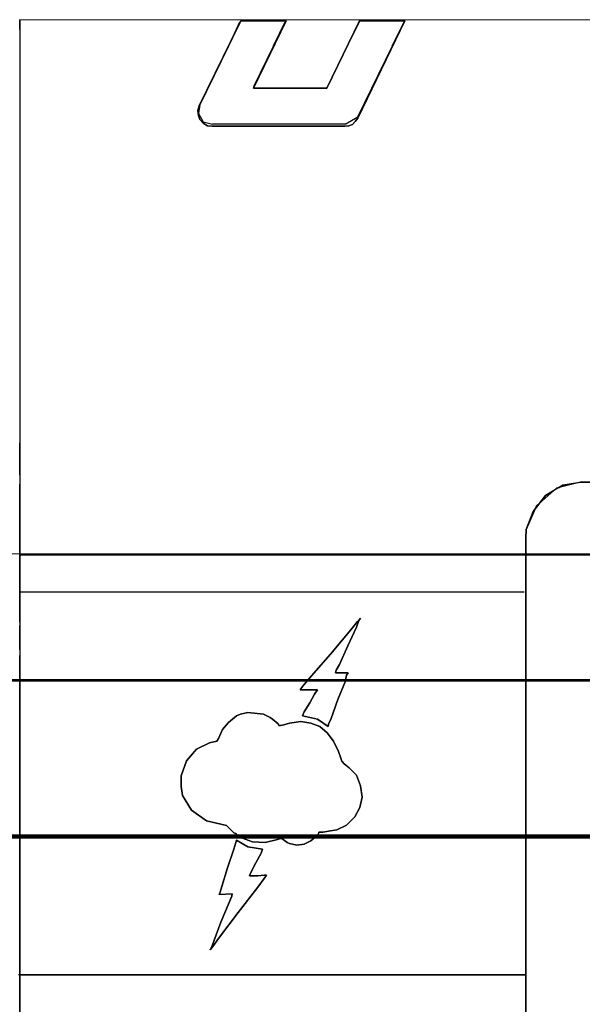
# Model space of a CAD drawing. Header units: millimetres. Extents: x -1290 to 1795, y -4192 to -1311.
# Tile 644 of 656: x 1095.66 to 1099.66, y -2885.8 to -2878.8. Entities that reach past the tile are written whole.
import ezdxf

# ---------------------------------------------------------------- set-up
doc = ezdxf.new("R2010")
doc.units = ezdxf.units.MM
doc.layers.add('30', color=7, linetype='Continuous')
doc.layers.add('45', color=7, linetype='Continuous')
doc.layers.add('Aparatura', color=7, linetype='Continuous', lineweight=13)

# ---------------------------------------------------------------- blocks, each defined once
blk = doc.blocks.new('*U374')
at = {"layer": '30', "color": 7}
for points in [[(117.158256, -107.133495), (548.842747, -107.133495), (117.158256, -107.133495)], [(548.842747, -107.133495), (117.158256, -107.133495), (117.158256, -109.698196), (117.158256, -111.175687), (117.158256, -112.73681), (548.842747, -112.73681), (548.842747, -111.175687), (548.842747, -109.698196), (548.842747, -107.133495)], [(117.158256, -112.648837), (548.842747, -112.648837), (117.158256, -112.648837)], [(548.842747, -112.648837), (117.158256, -112.648837), (117.158256, -114.163638), (117.158256, -135.23314), (117.158256, -136.747941), (548.842747, -136.747941), (548.842747, -135.23314), (548.842747, -114.163638), (548.842747, -112.648837)]]:
    blk.add_lwpolyline(points, close=True, dxfattribs=at)
at = {"layer": '30', "color": 59}
blk.add_lwpolyline([(548.79978, -107.176583), (117.201224, -107.176583), (117.201224, -109.701841), (117.201224, -111.156608), (117.201224, -112.693721), (548.79978, -112.693721), (548.79978, -111.156608), (548.79978, -109.701841), (548.79978, -107.176583)], close=True, dxfattribs=at)
blk = doc.blocks.new('*U377')
at = {"layer": '45', "color": 7}
for points in [[(314.219435, -83.703969), (243.576025, -83.67713), (243.576025, -84.017093), (243.576025, -87.685108), (243.576025, -87.92666), (243.576025, -97.767678), (243.576025, -98.715994), (243.576025, -99.610632), (243.576025, -99.852184), (243.576025, -100.093736), (243.576025, -100.174254), (243.576025, -102.088779), (243.576025, -102.688186), (243.576025, -102.688186), (261.553896, -102.688186), (261.553896, -102.088779), (261.571883, -101.793548), (261.814706, -101.149409), (261.895647, -101.042052), (261.940614, -100.943642), (262.057528, -100.845232), (262.255384, -100.585787), (262.543174, -100.415806), (262.651095, -100.317396), (262.741029, -100.299503), (262.866937, -100.218985), (263.433523, -100.120575), (263.550438, -100.102682), (265.798796, -100.102682)], [(265.799368, -100.101074), (263.550961, -100.101074), (262.867445, -100.217367), (262.255878, -100.584139), (261.81519, -101.147715), (261.572362, -101.791803), (261.554375, -102.087009), (261.554375, -104.010325), (261.554375, -104.08189), (261.554375, -104.35026), (261.554375, -104.76176), (261.554375, -105.083804), (261.554375, -105.200097), (261.554375, -106.076771), (261.554375, -106.26463), (261.554375, -113.027545), (261.554375, -113.045436), (261.554375, -117.008361), (261.554375, -117.759796), (261.554375, -117.902927), (261.554375, -118.001329), (261.554375, -119.799406)], [(265.799368, -100.101074), (263.550961, -100.101074), (262.867445, -100.217367), (262.255878, -100.584139), (261.81519, -101.147715), (261.572362, -101.791803), (261.554375, -102.087009), (261.554375, -104.010325), (261.554375, -104.08189), (261.554375, -104.35026), (261.554375, -104.76176), (261.554375, -105.083804), (261.554375, -105.200097), (261.554375, -106.076771), (261.554375, -106.26463), (261.554375, -113.027545), (261.554375, -113.045436), (261.554375, -117.008361), (261.554375, -117.759796), (261.554375, -117.902927), (261.554375, -118.001329), (261.554375, -119.799406)], [(265.799368, -100.101074), (263.550961, -100.101074), (262.867445, -100.217367), (262.255878, -100.584139), (261.81519, -101.147715), (261.572362, -101.791803), (261.554375, -102.087009), (261.554375, -104.010325), (261.554375, -104.08189), (261.554375, -104.35026), (261.554375, -104.76176), (261.554375, -105.083804), (261.554375, -105.200097), (261.554375, -106.076771), (261.554375, -106.26463), (261.554375, -113.027545), (261.554375, -113.045436), (261.554375, -117.008361), (261.554375, -117.759796), (261.554375, -117.902927), (261.554375, -118.001329), (261.554375, -119.799406)], [(265.799368, -100.101074), (263.550961, -100.101074), (262.867445, -100.217367), (262.255878, -100.584139), (261.81519, -101.147715), (261.572362, -101.791803), (261.554375, -102.087009), (261.554375, -104.010325), (261.554375, -104.08189), (261.554375, -104.35026), (261.554375, -104.76176), (261.554375, -105.083804), (261.554375, -105.200097), (261.554375, -106.076771), (261.554375, -106.26463), (261.554375, -113.027545), (261.554375, -113.045436), (261.554375, -117.008361), (261.554375, -117.759796), (261.554375, -117.902927), (261.554375, -118.001329), (261.554375, -119.799406)], [(261.554375, -119.790324), (261.554375, -118.001221), (261.554375, -117.992276), (261.554375, -117.902821), (261.554375, -117.759693), (261.554375, -117.750747), (261.554375, -117.607619), (243.576025, -117.607619), (243.576025, -117.732856), (243.576025, -117.902821), (243.576025, -117.992276), (243.576025, -119.772433)]]:
    blk.add_lwpolyline(points, dxfattribs=at)
at = {"layer": '45', "color": 59}
for points in [[(314.219435, -83.703969), (243.576025, -83.67713), (243.576025, -84.017093), (243.576025, -87.685108), (243.576025, -87.92666), (243.576025, -97.767678), (243.576025, -98.715994), (243.576025, -99.610632), (243.576025, -99.852184), (243.576025, -100.093736), (243.576025, -100.174254), (243.576025, -102.088779), (243.576025, -102.688186), (243.576025, -102.688186), (261.553896, -102.688186), (261.553896, -102.088779), (261.571883, -101.793548), (261.814706, -101.149409), (261.895647, -101.042052), (261.940614, -100.943642), (262.057528, -100.845232), (262.255384, -100.585787), (262.543174, -100.415806), (262.651095, -100.317396), (262.741029, -100.299503), (262.866937, -100.218985), (263.433523, -100.120575), (263.550438, -100.102682), (265.798796, -100.102682)], [(243.576025, -102.686391), (315.514489, -102.686391)], [(261.554375, -119.790324), (261.554375, -118.001221), (261.554375, -117.992276), (261.554375, -117.902821), (261.554375, -117.759693), (261.554375, -117.750747), (261.554375, -117.607619), (243.576025, -117.607619), (243.576025, -117.732856), (243.576025, -117.902821), (243.576025, -117.992276), (243.576025, -119.772433)], [(261.554375, -119.790324), (261.554375, -118.001221), (261.554375, -117.992276), (261.554375, -117.902821), (261.554375, -117.759693), (261.554375, -117.750747), (261.554375, -117.607619), (243.576025, -117.607619), (243.576025, -117.732856), (243.576025, -117.902821), (243.576025, -117.992276), (243.576025, -119.772433)]]:
    blk.add_lwpolyline(points, dxfattribs=at)
at = {"layer": '45', "color": 139}
for points in [[(243.576025, -84.020044), (243.576025, -83.67713)], [(314.220091, -83.705856), (243.576025, -83.67713)], [(249.95313, -86.738217), (251.42835, -83.722014)], [(251.004045, -84.60174), (251.392543, -83.748945)], [(253.037844, -83.722014), (251.877719, -86.113432)], [(252.586684, -84.60174), (253.002037, -83.748945)], [(255.646333, -83.722014), (254.484419, -86.113432)], [(255.222029, -84.60174), (255.646333, -83.748945)], [(255.590834, -87.17808), (257.255827, -83.722014)], [(256.813619, -84.60174), (257.255827, -83.722014)], [(243.576025, -84.018248), (243.576025, -87.92854)], [(249.979984, -86.693333), (251.005835, -84.599945)], [(252.588474, -84.599945), (251.877719, -86.059572)], [(255.590834, -87.133196), (256.81541, -84.599945)], [(251.877719, -86.111637), (254.486209, -86.111637)], [(249.951905, -86.736422), (249.89763, -86.906981), (249.924767, -87.07754), (249.969996, -87.221169), (250.096638, -87.346844), (250.250416, -87.445589), (250.413241, -87.463542)], [(249.97878, -86.693333), (249.924485, -87.006715), (250.09642, -87.30219), (250.422192, -87.391728)], [(255.134303, -87.389933), (250.420402, -87.389933)], [(255.123561, -87.463542), (255.267888, -87.445589), (255.394174, -87.400705), (255.493399, -87.292983), (255.592624, -87.176285)], [(255.132513, -87.391728), (255.592624, -87.131401)], [(243.576025, -87.686167), (243.576025, -97.768903)], [(255.125352, -87.461747), (250.411451, -87.461747)], [(243.576025, -97.767107), (243.576025, -98.716852)], [(243.576025, -99.610941), (243.576025, -98.715057)], [(243.576025, -99.853314), (243.576025, -99.609146)], [(243.576025, -99.851519), (243.576025, -104.763621)], [(243.576025, -100.092097), (243.576025, -100.174684)], [(243.576025, -104.08318), (243.576025, -100.172888)], [(263.552367, -100.092097), (262.652327, -100.316044), (261.941295, -100.943097), (261.572278, -101.794097)], [(243.576025, -102.086741), (243.576025, -104.352484)], [(261.574069, -101.792302), (261.554375, -102.088536)], [(261.554375, -102.086741), (261.554375, -104.352484)], [(261.554375, -102.086741), (261.554375, -104.370437)], [(261.500666, -104.00957), (243.576025, -104.00957)], [(243.576025, -105.076013), (243.576025, -104.081385)], [(261.554375, -105.102944), (261.554375, -104.099338)], [(261.554375, -105.076013), (261.554375, -104.350688)], [(261.554375, -106.266336), (261.554375, -104.350688)], [(261.554375, -106.266336), (261.554375, -104.350688)], [(261.554375, -106.266336), (261.554375, -104.368642)], [(261.554375, -106.266336), (261.554375, -104.368642)], [(243.576025, -104.761826), (243.576025, -117.733294)], [(261.554375, -104.761826), (261.554375, -117.751248)], [(243.576025, -105.074218), (243.576025, -105.201689)], [(243.576025, -106.068847), (243.576025, -105.199893)], [(261.554375, -105.074218), (261.554375, -105.201689)], [(261.554375, -105.101149), (261.554375, -105.201689)], [(261.554375, -106.068847), (261.554375, -105.199893)], [(261.554375, -106.095777), (261.554375, -105.199893)], [(243.576025, -106.067052), (243.576025, -113.020477)], [(243.576025, -128.200237), (243.576025, -106.264541)], [(261.554375, -106.093982), (261.554375, -113.047407)], [(261.554375, -128.200237), (261.554375, -106.264541)], [(261.554375, -128.200237), (261.554375, -106.264541)], [(243.576025, -113.018681), (243.576025, -119.772822)], [(261.554375, -113.047407), (261.554375, -113.018681)], [(261.554375, -113.045612), (261.554375, -119.790775)], [(261.574069, -117.607619), (243.531267, -117.607619)], [(243.576025, -117.903853), (243.576025, -117.731499)], [(261.554375, -117.903853), (261.554375, -117.749452)], [(243.576025, -117.993621), (243.576025, -117.902058)], [(261.554375, -117.993621), (261.554375, -117.902058)]]:
    blk.add_lwpolyline(points, dxfattribs=at)
at = {"layer": '45', "color": 7}
for points in [[(255.123929, -87.463542), (250.410365, -87.463542), (250.248449, -87.44564), (250.095528, -87.347179), (249.969593, -87.221865), (249.924616, -87.078648), (249.89763, -86.908579), (249.951602, -86.738509), (251.085016, -84.420194), (251.42684, -83.722014), (253.037008, -83.722014), (251.876607, -86.111938), (254.485259, -86.111938), (255.645659, -83.722014), (257.255827, -83.722014), (255.591687, -87.17711), (255.492738, -87.293473), (255.39379, -87.400885), (255.267855, -87.44564), (255.123929, -87.463542)], [(250.410365, -87.463542), (255.123929, -87.463542), (255.267855, -87.44564), (255.39379, -87.400885), (255.492738, -87.293473), (255.591687, -87.17711), (257.255827, -83.722014), (255.645659, -83.722014), (254.485259, -86.111938), (251.876607, -86.111938), (253.037008, -83.722014), (251.42684, -83.722014), (249.951602, -86.738509), (249.89763, -86.908579), (249.924616, -87.078648), (249.969593, -87.221865), (250.095528, -87.347179), (250.248449, -87.44564), (250.410365, -87.463542)], [(250.410365, -87.463542), (255.123929, -87.463542), (255.267855, -87.44564), (255.39379, -87.400885), (255.492738, -87.293473), (255.591687, -87.17711), (257.255827, -83.722014), (255.645659, -83.722014), (254.485259, -86.111938), (251.876607, -86.111938), (253.037008, -83.722014), (251.42684, -83.722014), (249.951602, -86.738509), (249.89763, -86.908579), (249.924616, -87.078648), (249.969593, -87.221865), (250.095528, -87.347179), (250.248449, -87.44564), (250.410365, -87.463542)], [(250.410365, -87.463542), (255.123929, -87.463542), (255.267855, -87.44564), (255.39379, -87.400885), (255.492738, -87.293473), (255.591687, -87.17711), (257.255827, -83.722014), (255.645659, -83.722014), (254.485259, -86.111938), (251.876607, -86.111938), (253.037008, -83.722014), (251.42684, -83.722014), (249.951602, -86.738509), (249.89763, -86.908579), (249.924616, -87.078648), (249.969593, -87.221865), (250.095528, -87.347179), (250.248449, -87.44564), (250.410365, -87.463542)], [(261.554375, -113.019779), (261.554375, -106.265053), (261.554375, -106.095067), (261.554375, -106.077174), (261.554375, -106.068227), (261.554375, -105.200401), (261.554375, -105.101988), (261.554375, -105.084095), (261.554375, -105.075148), (261.554375, -104.762015), (261.554375, -104.368362), (261.554375, -104.350469), (261.554375, -104.099963), (261.554375, -104.082069), (261.554375, -104.010496), (261.554375, -102.686391), (243.576025, -102.686391), (243.576025, -104.010496), (243.576025, -104.082069), (243.576025, -104.350469), (243.576025, -104.762015), (243.576025, -105.075148), (243.576025, -105.200401), (243.576025, -106.068227), (243.576025, -106.265053), (243.576025, -113.019779), (243.576025, -117.609414), (261.554375, -117.609414), (261.554375, -117.009988), (261.554375, -113.046619), (261.554375, -113.028726), (261.554375, -113.019779)], [(254.548554, -108.69934), (254.530561, -108.788816), (254.152699, -108.529336), (253.621893, -108.413018), (253.68487, -108.260909), (253.882797, -107.947744), (254.053735, -107.63458), (254.152699, -107.482471), (254.026745, -107.482471), (253.828817, -107.482471), (253.621893, -107.482471), (253.540922, -107.482471), (253.621893, -107.366152), (253.855807, -107.07983), (254.611531, -106.220864), (255.340265, -105.35295), (255.574179, -105.05768), (255.68214, -104.941362), (255.62816, -105.02189), (255.538192, -105.263474), (255.232304, -105.925594), (254.935413, -106.587714), (254.818455, -106.784561), (254.791465, -106.882984), (255.250298, -106.882984), (255.187321, -106.963512), (255.13334, -107.196149), (254.872436, -107.831426), (254.638521, -108.502494), (254.548554, -108.69934)], [(254.152699, -108.529336), (254.530561, -108.788816), (254.548554, -108.69934), (254.638521, -108.502494), (254.872436, -107.831426), (255.13334, -107.196149), (255.187321, -106.963512), (255.250298, -106.882984), (254.791465, -106.882984), (254.818455, -106.784561), (254.935413, -106.587714), (255.232304, -105.925594), (255.538192, -105.263474), (255.62816, -105.02189), (255.68214, -104.941362), (255.574179, -105.05768), (255.340265, -105.35295), (254.611531, -106.220864), (253.855807, -107.07983), (253.621893, -107.366152), (253.540922, -107.482471), (253.621893, -107.482471), (253.828817, -107.482471), (254.026745, -107.482471), (254.152699, -107.482471), (254.053735, -107.63458), (253.882797, -107.947744), (253.68487, -108.260909), (253.621893, -108.413018), (254.152699, -108.529336)], [(254.152699, -108.529336), (254.530561, -108.788816), (254.548554, -108.69934), (254.638521, -108.502494), (254.872436, -107.831426), (255.13334, -107.196149), (255.187321, -106.963512), (255.250298, -106.882984), (254.791465, -106.882984), (254.818455, -106.784561), (254.935413, -106.587714), (255.232304, -105.925594), (255.538192, -105.263474), (255.62816, -105.02189), (255.68214, -104.941362), (255.574179, -105.05768), (255.340265, -105.35295), (254.611531, -106.220864), (253.855807, -107.07983), (253.621893, -107.366152), (253.540922, -107.482471), (253.621893, -107.482471), (253.828817, -107.482471), (254.026745, -107.482471), (254.152699, -107.482471), (254.053735, -107.63458), (253.882797, -107.947744), (253.68487, -108.260909), (253.621893, -108.413018), (254.152699, -108.529336)], [(254.152699, -108.529336), (254.530561, -108.788816), (254.548554, -108.69934), (254.638521, -108.502494), (254.872436, -107.831426), (255.13334, -107.196149), (255.187321, -106.963512), (255.250298, -106.882984), (254.791465, -106.882984), (254.818455, -106.784561), (254.935413, -106.587714), (255.232304, -105.925594), (255.538192, -105.263474), (255.62816, -105.02189), (255.68214, -104.941362), (255.574179, -105.05768), (255.340265, -105.35295), (254.611531, -106.220864), (253.855807, -107.07983), (253.621893, -107.366152), (253.540922, -107.482471), (253.621893, -107.482471), (253.828817, -107.482471), (254.026745, -107.482471), (254.152699, -107.482471), (254.053735, -107.63458), (253.882797, -107.947744), (253.68487, -108.260909), (253.621893, -108.413018), (254.152699, -108.529336)], [(254.152699, -108.529336), (254.530561, -108.788816), (254.548554, -108.69934), (254.638521, -108.502494), (254.872436, -107.831426), (255.13334, -107.196149), (255.187321, -106.963512), (255.250298, -106.882984), (254.791465, -106.882984), (254.818455, -106.784561), (254.935413, -106.587714), (255.232304, -105.925594), (255.538192, -105.263474), (255.62816, -105.02189), (255.68214, -104.941362), (255.574179, -105.05768), (255.340265, -105.35295), (254.611531, -106.220864), (253.855807, -107.07983), (253.621893, -107.366152), (253.540922, -107.482471), (253.621893, -107.482471), (253.828817, -107.482471), (254.026745, -107.482471), (254.152699, -107.482471), (254.053735, -107.63458), (253.882797, -107.947744), (253.68487, -108.260909), (253.621893, -108.413018), (254.152699, -108.529336)], [(255.537937, -110.514565), (255.681842, -110.890444), (255.744801, -111.293171), (255.663854, -111.669049), (255.483972, -111.991231), (255.187168, -112.286564), (254.836398, -112.456604), (254.548587, -112.510301), (254.350718, -112.53715), (254.206812, -112.53715), (254.206812, -112.563998), (254.152848, -112.653493), (254.116871, -112.680342), (253.919001, -112.850382), (253.685155, -112.966725), (253.424327, -113.002523), (253.163498, -112.939877), (253.073557, -112.913028), (252.929652, -112.796685), (252.866693, -112.769836), (252.839711, -112.769836), (252.731782, -112.796685), (252.291072, -112.913028), (251.850362, -112.88618), (251.454622, -112.742988), (251.27474, -112.626645), (251.247758, -112.590847), (251.184799, -112.563998), (251.103853, -112.483453), (250.923971, -112.304463), (250.204444, -112.134423), (249.682787, -111.758544), (249.359, -111.239474), (249.305035, -110.917292), (249.305035, -110.541414), (249.502905, -110.004444), (249.853675, -109.592768), (250.312373, -109.369031), (250.573202, -109.306384), (250.63616, -109.216889), (250.780065, -108.894708), (250.986929, -108.644122), (251.27474, -108.411435), (251.418646, -108.348789), (251.679474, -108.295092), (252.237107, -108.348789), (252.470954, -108.465132), (252.5519, -108.527779), (252.758764, -108.697819), (252.785747, -108.751516), (252.839711, -108.751516), (252.956634, -108.724668), (253.163498, -108.670971), (253.568232, -108.608324), (253.919001, -108.670971), (254.233794, -108.787314), (254.494623, -109.011051), (254.728469, -109.306384), (254.899357, -109.673313), (254.989298, -109.91495), (255.01628, -110.022343), (255.106221, -110.111838), (255.277108, -110.25503), (255.537937, -110.514565)], [(254.233794, -108.787314), (253.919001, -108.670971), (253.568232, -108.608324), (253.163498, -108.670971), (252.956634, -108.724668), (252.839711, -108.751516), (252.785747, -108.751516), (252.758764, -108.697819), (252.5519, -108.527779), (252.470954, -108.465132), (252.237107, -108.348789), (251.679474, -108.295092), (251.418646, -108.348789), (251.27474, -108.411435), (250.986929, -108.644122), (250.780065, -108.894708), (250.63616, -109.216889), (250.573202, -109.306384), (250.312373, -109.369031), (249.853675, -109.592768), (249.502905, -110.004444), (249.305035, -110.541414), (249.305035, -110.917292), (249.359, -111.239474), (249.682787, -111.758544), (250.204444, -112.134423), (250.923971, -112.304463), (251.103853, -112.483453), (251.184799, -112.563998), (251.247758, -112.590847), (251.27474, -112.626645), (251.454622, -112.742988), (251.850362, -112.88618), (252.291072, -112.913028), (252.731782, -112.796685), (252.839711, -112.769836), (252.866693, -112.769836), (252.929652, -112.796685), (253.073557, -112.913028), (253.163498, -112.939877), (253.424327, -113.002523), (253.685155, -112.966725), (253.919001, -112.850382), (254.116871, -112.680342), (254.152848, -112.653493), (254.206812, -112.563998), (254.206812, -112.53715), (254.350718, -112.53715), (254.548587, -112.510301), (254.836398, -112.456604), (255.187168, -112.286564), (255.483972, -111.991231), (255.663854, -111.669049), (255.744801, -111.293171), (255.681842, -110.890444), (255.537937, -110.514565), (255.277108, -110.25503), (255.106221, -110.111838), (255.01628, -110.022343), (254.989298, -109.91495), (254.899357, -109.673313), (254.728469, -109.306384), (254.494623, -109.011051), (254.233794, -108.787314)], [(254.233794, -108.787314), (253.919001, -108.670971), (253.568232, -108.608324), (253.163498, -108.670971), (252.956634, -108.724668), (252.839711, -108.751516), (252.785747, -108.751516), (252.758764, -108.697819), (252.5519, -108.527779), (252.470954, -108.465132), (252.237107, -108.348789), (251.679474, -108.295092), (251.418646, -108.348789), (251.27474, -108.411435), (250.986929, -108.644122), (250.780065, -108.894708), (250.63616, -109.216889), (250.573202, -109.306384), (250.312373, -109.369031), (249.853675, -109.592768), (249.502905, -110.004444), (249.305035, -110.541414), (249.305035, -110.917292), (249.359, -111.239474), (249.682787, -111.758544), (250.204444, -112.134423), (250.923971, -112.304463), (251.103853, -112.483453), (251.184799, -112.563998), (251.247758, -112.590847), (251.27474, -112.626645), (251.454622, -112.742988), (251.850362, -112.88618), (252.291072, -112.913028), (252.731782, -112.796685), (252.839711, -112.769836), (252.866693, -112.769836), (252.929652, -112.796685), (253.073557, -112.913028), (253.163498, -112.939877), (253.424327, -113.002523), (253.685155, -112.966725), (253.919001, -112.850382), (254.116871, -112.680342), (254.152848, -112.653493), (254.206812, -112.563998), (254.206812, -112.53715), (254.350718, -112.53715), (254.548587, -112.510301), (254.836398, -112.456604), (255.187168, -112.286564), (255.483972, -111.991231), (255.663854, -111.669049), (255.744801, -111.293171), (255.681842, -110.890444), (255.537937, -110.514565), (255.277108, -110.25503), (255.106221, -110.111838), (255.01628, -110.022343), (254.989298, -109.91495), (254.899357, -109.673313), (254.728469, -109.306384), (254.494623, -109.011051), (254.233794, -108.787314)], [(254.233794, -108.787314), (253.919001, -108.670971), (253.568232, -108.608324), (253.163498, -108.670971), (252.956634, -108.724668), (252.839711, -108.751516), (252.785747, -108.751516), (252.758764, -108.697819), (252.5519, -108.527779), (252.470954, -108.465132), (252.237107, -108.348789), (251.679474, -108.295092), (251.418646, -108.348789), (251.27474, -108.411435), (250.986929, -108.644122), (250.780065, -108.894708), (250.63616, -109.216889), (250.573202, -109.306384), (250.312373, -109.369031), (249.853675, -109.592768), (249.502905, -110.004444), (249.305035, -110.541414), (249.305035, -110.917292), (249.359, -111.239474), (249.682787, -111.758544), (250.204444, -112.134423), (250.923971, -112.304463), (251.103853, -112.483453), (251.184799, -112.563998), (251.247758, -112.590847), (251.27474, -112.626645), (251.454622, -112.742988), (251.850362, -112.88618), (252.291072, -112.913028), (252.731782, -112.796685), (252.839711, -112.769836), (252.866693, -112.769836), (252.929652, -112.796685), (253.073557, -112.913028), (253.163498, -112.939877), (253.424327, -113.002523), (253.685155, -112.966725), (253.919001, -112.850382), (254.116871, -112.680342), (254.152848, -112.653493), (254.206812, -112.563998), (254.206812, -112.53715), (254.350718, -112.53715), (254.548587, -112.510301), (254.836398, -112.456604), (255.187168, -112.286564), (255.483972, -111.991231), (255.663854, -111.669049), (255.744801, -111.293171), (255.681842, -110.890444), (255.537937, -110.514565), (255.277108, -110.25503), (255.106221, -110.111838), (255.01628, -110.022343), (254.989298, -109.91495), (254.899357, -109.673313), (254.728469, -109.306384), (254.494623, -109.011051), (254.233794, -108.787314)], [(254.233794, -108.787314), (253.919001, -108.670971), (253.568232, -108.608324), (253.163498, -108.670971), (252.956634, -108.724668), (252.839711, -108.751516), (252.785747, -108.751516), (252.758764, -108.697819), (252.5519, -108.527779), (252.470954, -108.465132), (252.237107, -108.348789), (251.679474, -108.295092), (251.418646, -108.348789), (251.27474, -108.411435), (250.986929, -108.644122), (250.780065, -108.894708), (250.63616, -109.216889), (250.573202, -109.306384), (250.312373, -109.369031), (249.853675, -109.592768), (249.502905, -110.004444), (249.305035, -110.541414), (249.305035, -110.917292), (249.359, -111.239474), (249.682787, -111.758544), (250.204444, -112.134423), (250.923971, -112.304463), (251.103853, -112.483453), (251.184799, -112.563998), (251.247758, -112.590847), (251.27474, -112.626645), (251.454622, -112.742988), (251.850362, -112.88618), (252.291072, -112.913028), (252.731782, -112.796685), (252.839711, -112.769836), (252.866693, -112.769836), (252.929652, -112.796685), (253.073557, -112.913028), (253.163498, -112.939877), (253.424327, -113.002523), (253.685155, -112.966725), (253.919001, -112.850382), (254.116871, -112.680342), (254.152848, -112.653493), (254.206812, -112.563998), (254.206812, -112.53715), (254.350718, -112.53715), (254.548587, -112.510301), (254.836398, -112.456604), (255.187168, -112.286564), (255.483972, -111.991231), (255.663854, -111.669049), (255.744801, -111.293171), (255.681842, -110.890444), (255.537937, -110.514565), (255.277108, -110.25503), (255.106221, -110.111838), (255.01628, -110.022343), (254.989298, -109.91495), (254.899357, -109.673313), (254.728469, -109.306384), (254.494623, -109.011051), (254.233794, -108.787314)], [(251.6808, -113.062787), (252.202786, -113.143319), (252.148787, -113.286486), (251.968792, -113.626509), (251.797797, -113.948636), (251.734799, -114.091804), (251.824796, -114.091804), (252.031791, -114.091804), (252.256784, -114.06496), (252.346782, -114.06496), (252.256784, -114.181283), (252.031791, -114.494462), (251.33881, -115.389259), (250.63683, -116.319848), (250.438835, -116.606183), (250.339838, -116.722507), (250.384837, -116.633027), (250.465834, -116.409328), (250.717827, -115.73823), (251.014819, -115.040289), (251.104816, -114.816589), (251.122816, -114.736058), (250.663829, -114.753954), (250.690828, -114.673422), (250.753826, -114.467618), (250.951821, -113.805469), (251.185814, -113.143319), (251.248812, -112.910672), (251.275812, -112.821192), (251.6808, -113.062787)], [(252.202786, -113.143319), (251.6808, -113.062787), (251.275812, -112.821192), (251.248812, -112.910672), (251.185814, -113.143319), (250.951821, -113.805469), (250.753826, -114.467618), (250.690828, -114.673422), (250.663829, -114.753954), (251.122816, -114.736058), (251.104816, -114.816589), (251.014819, -115.040289), (250.717827, -115.73823), (250.465834, -116.409328), (250.384837, -116.633027), (250.339838, -116.722507), (250.438835, -116.606183), (250.63683, -116.319848), (251.33881, -115.389259), (252.031791, -114.494462), (252.256784, -114.181283), (252.346782, -114.06496), (252.256784, -114.06496), (252.031791, -114.091804), (251.824796, -114.091804), (251.734799, -114.091804), (251.797797, -113.948636), (251.968792, -113.626509), (252.148787, -113.286486), (252.202786, -113.143319)], [(252.202786, -113.143319), (251.6808, -113.062787), (251.275812, -112.821192), (251.248812, -112.910672), (251.185814, -113.143319), (250.951821, -113.805469), (250.753826, -114.467618), (250.690828, -114.673422), (250.663829, -114.753954), (251.122816, -114.736058), (251.104816, -114.816589), (251.014819, -115.040289), (250.717827, -115.73823), (250.465834, -116.409328), (250.384837, -116.633027), (250.339838, -116.722507), (250.438835, -116.606183), (250.63683, -116.319848), (251.33881, -115.389259), (252.031791, -114.494462), (252.256784, -114.181283), (252.346782, -114.06496), (252.256784, -114.06496), (252.031791, -114.091804), (251.824796, -114.091804), (251.734799, -114.091804), (251.797797, -113.948636), (251.968792, -113.626509), (252.148787, -113.286486), (252.202786, -113.143319)], [(252.202786, -113.143319), (251.6808, -113.062787), (251.275812, -112.821192), (251.248812, -112.910672), (251.185814, -113.143319), (250.951821, -113.805469), (250.753826, -114.467618), (250.690828, -114.673422), (250.663829, -114.753954), (251.122816, -114.736058), (251.104816, -114.816589), (251.014819, -115.040289), (250.717827, -115.73823), (250.465834, -116.409328), (250.384837, -116.633027), (250.339838, -116.722507), (250.438835, -116.606183), (250.63683, -116.319848), (251.33881, -115.389259), (252.031791, -114.494462), (252.256784, -114.181283), (252.346782, -114.06496), (252.256784, -114.06496), (252.031791, -114.091804), (251.824796, -114.091804), (251.734799, -114.091804), (251.797797, -113.948636), (251.968792, -113.626509), (252.148787, -113.286486), (252.202786, -113.143319)], [(252.202786, -113.143319), (251.6808, -113.062787), (251.275812, -112.821192), (251.248812, -112.910672), (251.185814, -113.143319), (250.951821, -113.805469), (250.753826, -114.467618), (250.690828, -114.673422), (250.663829, -114.753954), (251.122816, -114.736058), (251.104816, -114.816589), (251.014819, -115.040289), (250.717827, -115.73823), (250.465834, -116.409328), (250.384837, -116.633027), (250.339838, -116.722507), (250.438835, -116.606183), (250.63683, -116.319848), (251.33881, -115.389259), (252.031791, -114.494462), (252.256784, -114.181283), (252.346782, -114.06496), (252.256784, -114.06496), (252.031791, -114.091804), (251.824796, -114.091804), (251.734799, -114.091804), (251.797797, -113.948636), (251.968792, -113.626509), (252.148787, -113.286486), (252.202786, -113.143319)]]:
    blk.add_lwpolyline(points, close=True, dxfattribs=at)
at = {"layer": '45', "color": 59}
for points in [[(255.123929, -87.463542), (250.410365, -87.463542), (250.248449, -87.44564), (250.095528, -87.347179), (249.969593, -87.221865), (249.924616, -87.078648), (249.89763, -86.908579), (249.951602, -86.738509), (251.085016, -84.420194), (251.42684, -83.722014), (253.037008, -83.722014), (251.876607, -86.111938), (254.485259, -86.111938), (255.645659, -83.722014), (257.255827, -83.722014), (255.591687, -87.17711), (255.492738, -87.293473), (255.39379, -87.400885), (255.267855, -87.44564), (255.123929, -87.463542)], [(250.410365, -87.463542), (255.123929, -87.463542), (255.267855, -87.44564), (255.39379, -87.400885), (255.492738, -87.293473), (255.591687, -87.17711), (257.255827, -83.722014), (255.645659, -83.722014), (254.485259, -86.111938), (251.876607, -86.111938), (253.037008, -83.722014), (251.42684, -83.722014), (249.951602, -86.738509), (249.89763, -86.908579), (249.924616, -87.078648), (249.969593, -87.221865), (250.095528, -87.347179), (250.248449, -87.44564), (250.410365, -87.463542)], [(261.554375, -113.019779), (261.554375, -106.265053), (261.554375, -106.095067), (261.554375, -106.077174), (261.554375, -106.068227), (261.554375, -105.200401), (261.554375, -105.101988), (261.554375, -105.084095), (261.554375, -105.075148), (261.554375, -104.762015), (261.554375, -104.368362), (261.554375, -104.350469), (261.554375, -104.099963), (261.554375, -104.082069), (261.554375, -104.010496), (261.554375, -102.686391), (243.576025, -102.686391), (243.576025, -104.010496), (243.576025, -104.082069), (243.576025, -104.350469), (243.576025, -104.762015), (243.576025, -105.075148), (243.576025, -105.200401), (243.576025, -106.068227), (243.576025, -106.265053), (243.576025, -113.019779), (243.576025, -117.609414), (261.554375, -117.609414), (261.554375, -117.009988), (261.554375, -113.046619), (261.554375, -113.028726), (261.554375, -113.019779)], [(254.548554, -108.69934), (254.530561, -108.788816), (254.152699, -108.529336), (253.621893, -108.413018), (253.68487, -108.260909), (253.882797, -107.947744), (254.053735, -107.63458), (254.152699, -107.482471), (254.026745, -107.482471), (253.828817, -107.482471), (253.621893, -107.482471), (253.540922, -107.482471), (253.621893, -107.366152), (253.855807, -107.07983), (254.611531, -106.220864), (255.340265, -105.35295), (255.574179, -105.05768), (255.68214, -104.941362), (255.62816, -105.02189), (255.538192, -105.263474), (255.232304, -105.925594), (254.935413, -106.587714), (254.818455, -106.784561), (254.791465, -106.882984), (255.250298, -106.882984), (255.187321, -106.963512), (255.13334, -107.196149), (254.872436, -107.831426), (254.638521, -108.502494), (254.548554, -108.69934)], [(255.537937, -110.514565), (255.681842, -110.890444), (255.744801, -111.293171), (255.663854, -111.669049), (255.483972, -111.991231), (255.187168, -112.286564), (254.836398, -112.456604), (254.548587, -112.510301), (254.350718, -112.53715), (254.206812, -112.53715), (254.206812, -112.563998), (254.152848, -112.653493), (254.116871, -112.680342), (253.919001, -112.850382), (253.685155, -112.966725), (253.424327, -113.002523), (253.163498, -112.939877), (253.073557, -112.913028), (252.929652, -112.796685), (252.866693, -112.769836), (252.839711, -112.769836), (252.731782, -112.796685), (252.291072, -112.913028), (251.850362, -112.88618), (251.454622, -112.742988), (251.27474, -112.626645), (251.247758, -112.590847), (251.184799, -112.563998), (251.103853, -112.483453), (250.923971, -112.304463), (250.204444, -112.134423), (249.682787, -111.758544), (249.359, -111.239474), (249.305035, -110.917292), (249.305035, -110.541414), (249.502905, -110.004444), (249.853675, -109.592768), (250.312373, -109.369031), (250.573202, -109.306384), (250.63616, -109.216889), (250.780065, -108.894708), (250.986929, -108.644122), (251.27474, -108.411435), (251.418646, -108.348789), (251.679474, -108.295092), (252.237107, -108.348789), (252.470954, -108.465132), (252.5519, -108.527779), (252.758764, -108.697819), (252.785747, -108.751516), (252.839711, -108.751516), (252.956634, -108.724668), (253.163498, -108.670971), (253.568232, -108.608324), (253.919001, -108.670971), (254.233794, -108.787314), (254.494623, -109.011051), (254.728469, -109.306384), (254.899357, -109.673313), (254.989298, -109.91495), (255.01628, -110.022343), (255.106221, -110.111838), (255.277108, -110.25503), (255.537937, -110.514565)], [(251.6808, -113.062787), (252.202786, -113.143319), (252.148787, -113.286486), (251.968792, -113.626509), (251.797797, -113.948636), (251.734799, -114.091804), (251.824796, -114.091804), (252.031791, -114.091804), (252.256784, -114.06496), (252.346782, -114.06496), (252.256784, -114.181283), (252.031791, -114.494462), (251.33881, -115.389259), (250.63683, -116.319848), (250.438835, -116.606183), (250.339838, -116.722507), (250.384837, -116.633027), (250.465834, -116.409328), (250.717827, -115.73823), (251.014819, -115.040289), (251.104816, -114.816589), (251.122816, -114.736058), (250.663829, -114.753954), (250.690828, -114.673422), (250.753826, -114.467618), (250.951821, -113.805469), (251.185814, -113.143319), (251.248812, -112.910672), (251.275812, -112.821192), (251.6808, -113.062787)]]:
    blk.add_lwpolyline(points, close=True, dxfattribs=at)
at = {"layer": '45', "color": 1}
blk.add_lwpolyline([(250.410365, -87.463542), (255.123929, -87.463542), (255.267855, -87.44564), (255.39379, -87.400885), (255.492738, -87.293473), (255.591687, -87.17711), (257.255827, -83.722014), (255.645659, -83.722014), (254.485259, -86.111938), (251.876607, -86.111938), (253.037008, -83.722014), (251.42684, -83.722014), (249.951602, -86.738509), (249.89763, -86.908579), (249.924616, -87.078648), (249.969593, -87.221865), (250.095528, -87.347179), (250.248449, -87.44564), (250.410365, -87.463542)], close=True, dxfattribs=at)
at = {"layer": '45', "color": 254}
for points in [[(255.250298, -106.882984), (255.187321, -106.963512), (255.13334, -107.196149), (254.872436, -107.831426), (254.638521, -108.502494), (254.548554, -108.69934), (254.530561, -108.788816), (254.152699, -108.529336), (253.621893, -108.413018), (253.68487, -108.260909), (253.882797, -107.947744), (254.053735, -107.63458), (254.152699, -107.482471), (254.026745, -107.482471), (253.828817, -107.482471), (253.621893, -107.482471), (253.540922, -107.482471), (253.621893, -107.366152), (253.855807, -107.07983), (254.611531, -106.220864), (255.340265, -105.35295), (255.574179, -105.05768), (255.68214, -104.941362), (255.62816, -105.02189), (255.538192, -105.263474), (255.232304, -105.925594), (254.935413, -106.587714), (254.818455, -106.784561), (254.791465, -106.882984), (255.250298, -106.882984)], [(254.233794, -108.787314), (253.919001, -108.670971), (253.568232, -108.608324), (253.163498, -108.670971), (252.956634, -108.724668), (252.839711, -108.751516), (252.785747, -108.751516), (252.758764, -108.697819), (252.5519, -108.527779), (252.470954, -108.465132), (252.237107, -108.348789), (251.679474, -108.295092), (251.418646, -108.348789), (251.27474, -108.411435), (250.986929, -108.644122), (250.780065, -108.894708), (250.63616, -109.216889), (250.573202, -109.306384), (250.312373, -109.369031), (249.853675, -109.592768), (249.502905, -110.004444), (249.305035, -110.541414), (249.305035, -110.917292), (249.359, -111.239474), (249.682787, -111.758544), (250.204444, -112.134423), (250.923971, -112.304463), (251.103853, -112.483453), (251.184799, -112.563998), (251.247758, -112.590847), (251.27474, -112.626645), (251.454622, -112.742988), (251.850362, -112.88618), (252.291072, -112.913028), (252.731782, -112.796685), (252.839711, -112.769836), (252.866693, -112.769836), (252.929652, -112.796685), (253.073557, -112.913028), (253.163498, -112.939877), (253.424327, -113.002523), (253.685155, -112.966725), (253.919001, -112.850382), (254.116871, -112.680342), (254.152848, -112.653493), (254.206812, -112.563998), (254.206812, -112.53715), (254.350718, -112.53715), (254.548587, -112.510301), (254.836398, -112.456604), (255.187168, -112.286564), (255.483972, -111.991231), (255.663854, -111.669049), (255.744801, -111.293171), (255.681842, -110.890444), (255.537937, -110.514565), (255.277108, -110.25503), (255.106221, -110.111838), (255.01628, -110.022343), (254.989298, -109.91495), (254.899357, -109.673313), (254.728469, -109.306384), (254.494623, -109.011051), (254.233794, -108.787314)], [(252.202786, -113.143319), (251.6808, -113.062787), (251.275812, -112.821192), (251.248812, -112.910672), (251.185814, -113.143319), (250.951821, -113.805469), (250.753826, -114.467618), (250.690828, -114.673422), (250.663829, -114.753954), (251.122816, -114.736058), (251.104816, -114.816589), (251.014819, -115.040289), (250.717827, -115.73823), (250.465834, -116.409328), (250.384837, -116.633027), (250.339838, -116.722507), (250.438835, -116.606183), (250.63683, -116.319848), (251.33881, -115.389259), (252.031791, -114.494462), (252.256784, -114.181283), (252.346782, -114.06496), (252.256784, -114.06496), (252.031791, -114.091804), (251.824796, -114.091804), (251.734799, -114.091804), (251.797797, -113.948636), (251.968792, -113.626509), (252.148787, -113.286486), (252.202786, -113.143319)]]:
    blk.add_lwpolyline(points, close=True, dxfattribs=at)
at = {"layer": '45', "color": 139}
for points in [[(254.152699, -108.529336), (254.530561, -108.788816), (254.548554, -108.69934), (254.638521, -108.502494), (254.872436, -107.831426), (255.13334, -107.196149), (255.187321, -106.963512), (255.250298, -106.882984), (254.791465, -106.882984), (254.818455, -106.784561), (254.935413, -106.587714), (255.232304, -105.925594), (255.538192, -105.263474), (255.62816, -105.02189), (255.68214, -104.941362), (255.574179, -105.05768), (255.340265, -105.35295), (254.611531, -106.220864), (253.855807, -107.07983), (253.621893, -107.366152), (253.540922, -107.482471), (253.621893, -107.482471), (253.828817, -107.482471), (254.026745, -107.482471), (254.152699, -107.482471), (254.053735, -107.63458), (253.882797, -107.947744), (253.68487, -108.260909), (253.621893, -108.413018), (254.152699, -108.529336)], [(254.152699, -108.529336), (254.530561, -108.788816), (254.548554, -108.69934), (254.638521, -108.502494), (254.872436, -107.831426), (255.13334, -107.196149), (255.187321, -106.963512), (255.250298, -106.882984), (254.791465, -106.882984), (254.818455, -106.784561), (254.935413, -106.587714), (255.232304, -105.925594), (255.538192, -105.263474), (255.62816, -105.02189), (255.68214, -104.941362), (255.574179, -105.05768), (255.340265, -105.35295), (254.611531, -106.220864), (253.855807, -107.07983), (253.621893, -107.366152), (253.540922, -107.482471), (253.621893, -107.482471), (253.828817, -107.482471), (254.026745, -107.482471), (254.152699, -107.482471), (254.053735, -107.63458), (253.882797, -107.947744), (253.68487, -108.260909), (253.621893, -108.413018), (254.152699, -108.529336)], [(250.923971, -112.304463), (250.204444, -112.134423), (249.682787, -111.758544), (249.359, -111.239474), (249.305035, -110.917292), (249.305035, -110.541414), (249.502905, -110.004444), (249.853675, -109.592768), (250.312373, -109.369031), (250.573202, -109.306384), (250.63616, -109.216889), (250.780065, -108.894708), (250.986929, -108.644122), (251.27474, -108.411435), (251.418646, -108.348789), (251.679474, -108.295092), (252.237107, -108.348789), (252.470954, -108.465132), (252.5519, -108.527779), (252.758764, -108.697819), (252.785747, -108.751516), (252.839711, -108.751516), (252.956634, -108.724668), (253.163498, -108.670971), (253.568232, -108.608324), (253.919001, -108.670971), (254.233794, -108.787314), (254.494623, -109.011051), (254.728469, -109.306384), (254.899357, -109.673313), (254.989298, -109.91495), (255.01628, -110.022343), (255.106221, -110.111838), (255.277108, -110.25503), (255.537937, -110.514565), (255.681842, -110.890444), (255.744801, -111.293171), (255.663854, -111.669049), (255.483972, -111.991231), (255.187168, -112.286564), (254.836398, -112.456604), (254.548587, -112.510301), (254.350718, -112.53715), (254.206812, -112.53715), (254.206812, -112.563998), (254.152848, -112.653493), (254.116871, -112.680342), (253.919001, -112.850382), (253.685155, -112.966725), (253.424327, -113.002523), (253.163498, -112.939877), (253.073557, -112.913028), (252.929652, -112.796685), (252.866693, -112.769836), (252.839711, -112.769836), (252.731782, -112.796685), (252.291072, -112.913028), (251.850362, -112.88618), (251.454622, -112.742988), (251.27474, -112.626645), (251.247758, -112.590847), (251.184799, -112.563998), (251.103853, -112.483453), (250.923971, -112.304463)], [(250.663829, -114.753954), (250.690828, -114.673422), (250.753826, -114.467618), (250.951821, -113.805469), (251.185814, -113.143319), (251.248812, -112.910672), (251.275812, -112.821192), (251.6808, -113.062787), (252.202786, -113.143319), (252.148787, -113.286486), (251.968792, -113.626509), (251.797797, -113.948636), (251.734799, -114.091804), (251.824796, -114.091804), (252.031791, -114.091804), (252.256784, -114.06496), (252.346782, -114.06496), (252.256784, -114.181283), (252.031791, -114.494462), (251.33881, -115.389259), (250.63683, -116.319848), (250.438835, -116.606183), (250.339838, -116.722507), (250.384837, -116.633027), (250.465834, -116.409328), (250.717827, -115.73823), (251.014819, -115.040289), (251.104816, -114.816589), (251.122816, -114.736058), (250.663829, -114.753954)]]:
    blk.add_lwpolyline(points, close=True, dxfattribs=at)
at = {"layer": '45', "color": 253}
for points in [[(254.152699, -108.529336), (254.530561, -108.788816), (254.548554, -108.69934), (254.638521, -108.502494), (254.872436, -107.831426), (255.13334, -107.196149), (255.187321, -106.963512), (255.250298, -106.882984), (254.791465, -106.882984), (254.818455, -106.784561), (254.935413, -106.587714), (255.232304, -105.925594), (255.538192, -105.263474), (255.62816, -105.02189), (255.68214, -104.941362), (255.574179, -105.05768), (255.340265, -105.35295), (254.611531, -106.220864), (253.855807, -107.07983), (253.621893, -107.366152), (253.540922, -107.482471), (253.621893, -107.482471), (253.828817, -107.482471), (254.026745, -107.482471), (254.152699, -107.482471), (254.053735, -107.63458), (253.882797, -107.947744), (253.68487, -108.260909), (253.621893, -108.413018), (254.152699, -108.529336)], [(254.233794, -108.787314), (253.919001, -108.670971), (253.568232, -108.608324), (253.163498, -108.670971), (252.956634, -108.724668), (252.839711, -108.751516), (252.785747, -108.751516), (252.758764, -108.697819), (252.5519, -108.527779), (252.470954, -108.465132), (252.237107, -108.348789), (251.679474, -108.295092), (251.418646, -108.348789), (251.27474, -108.411435), (250.986929, -108.644122), (250.780065, -108.894708), (250.63616, -109.216889), (250.573202, -109.306384), (250.312373, -109.369031), (249.853675, -109.592768), (249.502905, -110.004444), (249.305035, -110.541414), (249.305035, -110.917292), (249.359, -111.239474), (249.682787, -111.758544), (250.204444, -112.134423), (250.923971, -112.304463), (251.103853, -112.483453), (251.184799, -112.563998), (251.247758, -112.590847), (251.27474, -112.626645), (251.454622, -112.742988), (251.850362, -112.88618), (252.291072, -112.913028), (252.731782, -112.796685), (252.839711, -112.769836), (252.866693, -112.769836), (252.929652, -112.796685), (253.073557, -112.913028), (253.163498, -112.939877), (253.424327, -113.002523), (253.685155, -112.966725), (253.919001, -112.850382), (254.116871, -112.680342), (254.152848, -112.653493), (254.206812, -112.563998), (254.206812, -112.53715), (254.350718, -112.53715), (254.548587, -112.510301), (254.836398, -112.456604), (255.187168, -112.286564), (255.483972, -111.991231), (255.663854, -111.669049), (255.744801, -111.293171), (255.681842, -110.890444), (255.537937, -110.514565), (255.277108, -110.25503), (255.106221, -110.111838), (255.01628, -110.022343), (254.989298, -109.91495), (254.899357, -109.673313), (254.728469, -109.306384), (254.494623, -109.011051), (254.233794, -108.787314)], [(254.233794, -108.787314), (253.919001, -108.670971), (253.568232, -108.608324), (253.163498, -108.670971), (252.956634, -108.724668), (252.839711, -108.751516), (252.785747, -108.751516), (252.758764, -108.697819), (252.5519, -108.527779), (252.470954, -108.465132), (252.237107, -108.348789), (251.679474, -108.295092), (251.418646, -108.348789), (251.27474, -108.411435), (250.986929, -108.644122), (250.780065, -108.894708), (250.63616, -109.216889), (250.573202, -109.306384), (250.312373, -109.369031), (249.853675, -109.592768), (249.502905, -110.004444), (249.305035, -110.541414), (249.305035, -110.917292), (249.359, -111.239474), (249.682787, -111.758544), (250.204444, -112.134423), (250.923971, -112.304463), (251.103853, -112.483453), (251.184799, -112.563998), (251.247758, -112.590847), (251.27474, -112.626645), (251.454622, -112.742988), (251.850362, -112.88618), (252.291072, -112.913028), (252.731782, -112.796685), (252.839711, -112.769836), (252.866693, -112.769836), (252.929652, -112.796685), (253.073557, -112.913028), (253.163498, -112.939877), (253.424327, -113.002523), (253.685155, -112.966725), (253.919001, -112.850382), (254.116871, -112.680342), (254.152848, -112.653493), (254.206812, -112.563998), (254.206812, -112.53715), (254.350718, -112.53715), (254.548587, -112.510301), (254.836398, -112.456604), (255.187168, -112.286564), (255.483972, -111.991231), (255.663854, -111.669049), (255.744801, -111.293171), (255.681842, -110.890444), (255.537937, -110.514565), (255.277108, -110.25503), (255.106221, -110.111838), (255.01628, -110.022343), (254.989298, -109.91495), (254.899357, -109.673313), (254.728469, -109.306384), (254.494623, -109.011051), (254.233794, -108.787314)], [(252.202786, -113.143319), (251.6808, -113.062787), (251.275812, -112.821192), (251.248812, -112.910672), (251.185814, -113.143319), (250.951821, -113.805469), (250.753826, -114.467618), (250.690828, -114.673422), (250.663829, -114.753954), (251.122816, -114.736058), (251.104816, -114.816589), (251.014819, -115.040289), (250.717827, -115.73823), (250.465834, -116.409328), (250.384837, -116.633027), (250.339838, -116.722507), (250.438835, -116.606183), (250.63683, -116.319848), (251.33881, -115.389259), (252.031791, -114.494462), (252.256784, -114.181283), (252.346782, -114.06496), (252.256784, -114.06496), (252.031791, -114.091804), (251.824796, -114.091804), (251.734799, -114.091804), (251.797797, -113.948636), (251.968792, -113.626509), (252.148787, -113.286486), (252.202786, -113.143319)], [(252.202786, -113.143319), (251.6808, -113.062787), (251.275812, -112.821192), (251.248812, -112.910672), (251.185814, -113.143319), (250.951821, -113.805469), (250.753826, -114.467618), (250.690828, -114.673422), (250.663829, -114.753954), (251.122816, -114.736058), (251.104816, -114.816589), (251.014819, -115.040289), (250.717827, -115.73823), (250.465834, -116.409328), (250.384837, -116.633027), (250.339838, -116.722507), (250.438835, -116.606183), (250.63683, -116.319848), (251.33881, -115.389259), (252.031791, -114.494462), (252.256784, -114.181283), (252.346782, -114.06496), (252.256784, -114.06496), (252.031791, -114.091804), (251.824796, -114.091804), (251.734799, -114.091804), (251.797797, -113.948636), (251.968792, -113.626509), (252.148787, -113.286486), (252.202786, -113.143319)]]:
    blk.add_lwpolyline(points, close=True, dxfattribs=at)

msp = doc.modelspace()

# ---------------------------------------------------------------- linework, layer by layer
at = {"layer": 'Aparatura', "color": 7, "lineweight": 13}
msp.add_lwpolyline([(1070.4596, -2891.6139), (1070.4596, -2882.598), (1156.8252, -2882.598), (1156.8252, -2891.6139)], dxfattribs=at)
msp.add_lwpolyline([(1156.8252, -2891.6139), (1070.4596, -2891.6139), (1070.4596, -2882.598), (1156.8252, -2882.598), (1156.8252, -2891.6139)], close=True, dxfattribs=at)

# ---------------------------------------------------------------- block references
at = {"layer": 'Aparatura', "color": 7, "lineweight": 13, "xscale": 0.2, "yscale": 0.2, "zscale": 0.2}
for name in ['*U377', '*U374']:
    msp.add_blockref(name, (1046.9424, -2862.0686), dxfattribs=at)

doc.saveas('drawing.dxf')
